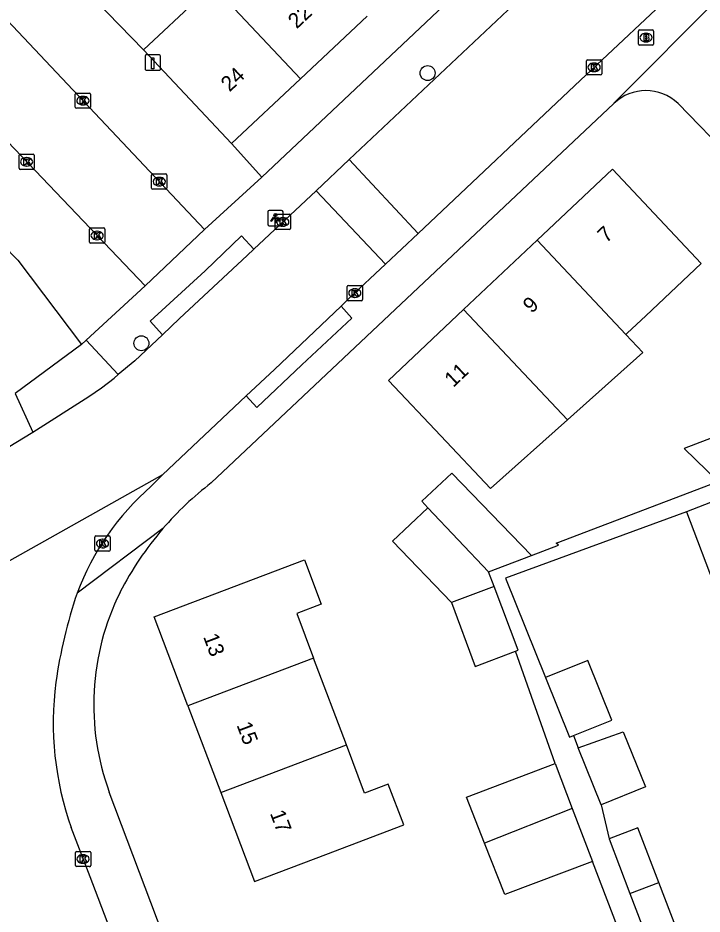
# Model space of a CAD drawing. Extents: x 159961 to 160856, y 382704 to 383353.
# Drawn here: x 160353.9 to 160398.7, y 383033.8 to 383092.5 of the extents above; entities that cross this region are included whole.
import ezdxf

# ---------------------------------------------------------------- set-up
doc = ezdxf.new("R2010")
doc.units = 0
for name, color, linetype in [('IMGEO_Boom', 7, 'Continuous'), ('IMGEO_Brandkraan', 7, 'Continuous'), ('IMGEO_Kolk', 7, 'Continuous'), ('IMGEO_Laadpaal', 7, 'Continuous'), ('IMGEO_Lichtpunt', 7, 'Continuous'), ('IMGEO_Pand', 7, 'Continuous'), ('IMGEO_Pand_nummerreeks', 7, 'Continuous'), ('IMGEO_Parkeervlak_open', 7, 'Continuous'), ('IMGEO_Rijbaan_lokaal_open', 7, 'Continuous'), ('IMGEO_Voetpad_open', 7, 'Continuous')]:
    doc.layers.add(name, color=color, linetype=linetype)

msp = doc.modelspace()

# ---------------------------------------------------------------- linework, layer by layer
at = {"layer": 'IMGEO_Boom'}
for centre in [(160380.742, 383088.885), (160361.978, 383071.184)]:
    msp.add_circle(centre, 0.489, dxfattribs=at)
at = {"layer": 'IMGEO_Brandkraan'}
for p, q in [((160394.564, 383090.789), (160394.564, 383091.641)), ((160394.639, 383091.715), (160395.491, 383091.715)), ((160395.565, 383091.641), (160395.565, 383090.789)), ((160395.052, 383091.495), (160395.077, 383091.495)), ((160395.491, 383090.715), (160394.639, 383090.715)), ((160395.075, 383090.935), (160395.05, 383090.935))]:
    msp.add_line(p, q, dxfattribs=at)
for points in [[(160394.564, 383090.789), (160394.564, 383091.641)], [(160394.639, 383091.715), (160395.491, 383091.715)], [(160395.565, 383091.641), (160395.565, 383090.789)], [(160394.912, 383091.415), (160394.912, 383091.015), (160395.125, 383091.015)], [(160395.143, 383091.415), (160394.912, 383091.415)], [(160395.091, 383091.334), (160395.037, 383091.334), (160395.037, 383091.258)], [(160395.037, 383091.258), (160395.09, 383091.258)], [(160395.099, 383091.182), (160395.037, 383091.182), (160395.037, 383091.101)], [(160395.037, 383091.101), (160395.099, 383091.101)], [(160395.491, 383090.715), (160394.639, 383090.715)]]:
    msp.add_lwpolyline(points, dxfattribs=at)
for centre, radius, start, end in [((160394.641, 383091.639), 0.0765, 91.55205, 178.44795), ((160394.641, 383091.639), 0.0765, 91.55205, 178.44795), ((160395.489, 383091.639), 0.0765, 1.55205, 88.44795), ((160395.489, 383091.639), 0.0765, 1.55205, 88.44795), ((160395.092, 383091.296), 0.0379, 267.82845, 90.93552), ((160395.1, 383091.141), 0.0404, 269.87594, 90.50774), ((160395.147, 383091.27), 0.145, 59.4692, 91.53667), ((160395.172, 383091.317), 0.0922, 285.51372, 58.15012), ((160395.177, 383091.125), 0.105, 301.31148, 78.98903), ((160394.641, 383090.791), 0.0765, 181.55205, 268.44795), ((160394.641, 383090.791), 0.0765, 181.55205, 268.44795), ((160395.131, 383091.266), 0.251, 268.66757, 293.53466), ((160395.489, 383090.791), 0.0765, 271.55205, 358.44795), ((160395.489, 383090.791), 0.0765, 271.55205, 358.44795)]:
    msp.add_arc(centre, radius, start, end, dxfattribs=at)
for centre, major_axis, ratio, start_param, end_param in [((160395.051, 383091.215), (-0.387, 0.002), 0.722429, 4.712389, 7.853982), ((160395.076, 383091.215), (-0.39, 0.002), 0.717154, 1.570796, 4.712389)]:
    msp.add_ellipse(centre, major_axis=major_axis, ratio=ratio, start_param=start_param, end_param=end_param, dxfattribs=at)
at = {"layer": 'IMGEO_Kolk'}
for p, q in [((160391.159, 383088.838), (160391.159, 383089.69)), ((160391.234, 383089.764), (160392.086, 383089.764)), ((160391.647, 383089.544), (160391.672, 383089.544)), ((160392.16, 383089.69), (160392.16, 383088.838)), ((160392.086, 383088.764), (160391.234, 383088.764)), ((160391.67, 383088.984), (160391.645, 383088.984)), ((160357.714, 383087.581), (160358.566, 383087.581)), ((160357.639, 383086.655), (160357.639, 383087.507)), ((160358.127, 383087.361), (160358.152, 383087.361)), ((160358.64, 383087.507), (160358.64, 383086.655)), ((160358.566, 383086.581), (160357.714, 383086.581)), ((160358.15, 383086.801), (160358.125, 383086.801)), ((160353.949, 383082.648), (160353.949, 383083.5)), ((160354.024, 383083.574), (160354.876, 383083.574)), ((160354.95, 383083.5), (160354.95, 383082.648)), ((160354.437, 383083.354), (160354.462, 383083.354)), ((160354.876, 383082.574), (160354.024, 383082.574)), ((160354.46, 383082.794), (160354.435, 383082.794)), ((160362.722, 383082.276), (160363.574, 383082.276)), ((160362.647, 383081.35), (160362.647, 383082.202)), ((160363.135, 383082.056), (160363.16, 383082.056)), ((160363.648, 383082.202), (160363.648, 383081.35)), ((160363.574, 383081.276), (160362.722, 383081.276)), ((160363.158, 383081.496), (160363.133, 383081.496)), ((160370.751, 383078.709), (160370.751, 383079.561)), ((160370.826, 383079.635), (160371.678, 383079.635)), ((160371.239, 383079.415), (160371.264, 383079.415)), ((160371.752, 383079.561), (160371.752, 383078.709)), ((160358.644, 383078.742), (160359.496, 383078.742)), ((160371.262, 383078.855), (160371.237, 383078.855)), ((160358.569, 383077.816), (160358.569, 383078.668)), ((160359.057, 383078.522), (160359.082, 383078.522)), ((160359.57, 383078.668), (160359.57, 383077.816)), ((160371.678, 383078.635), (160370.826, 383078.635)), ((160359.496, 383077.742), (160358.644, 383077.742)), ((160359.08, 383077.962), (160359.055, 383077.962)), ((160375.471, 383074.044), (160375.471, 383074.896)), ((160375.546, 383074.97), (160376.398, 383074.97)), ((160375.959, 383074.75), (160375.984, 383074.75)), ((160376.472, 383074.896), (160376.472, 383074.044)), ((160375.982, 383074.19), (160375.957, 383074.19)), ((160376.398, 383073.97), (160375.546, 383073.97)), ((160358.922, 383057.632), (160358.922, 383058.484)), ((160358.997, 383058.558), (160359.849, 383058.558)), ((160359.41, 383058.338), (160359.435, 383058.338)), ((160359.923, 383058.484), (160359.923, 383057.632)), ((160359.433, 383057.778), (160359.408, 383057.778)), ((160359.849, 383057.558), (160358.997, 383057.558)), ((160357.648, 383036.958), (160357.648, 383037.81)), ((160357.723, 383037.884), (160358.575, 383037.884)), ((160358.136, 383037.664), (160358.161, 383037.664)), ((160358.649, 383037.81), (160358.649, 383036.958)), ((160358.159, 383037.104), (160358.134, 383037.104)), ((160358.575, 383036.884), (160357.723, 383036.884))]:
    msp.add_line(p, q, dxfattribs=at)
for points in [[(160391.159, 383088.838), (160391.159, 383089.69)], [(160391.234, 383089.764), (160392.086, 383089.764)], [(160391.48, 383089.464), (160391.603, 383089.464), (160391.603, 383089.313), (160391.733, 383089.464), (160391.897, 383089.464), (160391.751, 383089.313), (160391.904, 383089.064), (160391.752, 383089.064), (160391.667, 383089.228), (160391.603, 383089.161), (160391.603, 383089.064), (160391.48, 383089.064), (160391.48, 383089.464)], [(160392.16, 383089.69), (160392.16, 383088.838)], [(160392.086, 383088.764), (160391.234, 383088.764)], [(160357.714, 383087.581), (160358.566, 383087.581)], [(160357.639, 383086.655), (160357.639, 383087.507)], [(160357.96, 383087.281), (160358.083, 383087.281), (160358.083, 383087.13), (160358.213, 383087.281), (160358.377, 383087.281), (160358.231, 383087.13), (160358.384, 383086.881), (160358.232, 383086.881), (160358.147, 383087.045), (160358.083, 383086.978), (160358.083, 383086.881), (160357.96, 383086.881), (160357.96, 383087.281)], [(160358.64, 383087.507), (160358.64, 383086.655)], [(160358.566, 383086.581), (160357.714, 383086.581)], [(160353.949, 383082.648), (160353.949, 383083.5)], [(160354.024, 383083.574), (160354.876, 383083.574)], [(160354.95, 383083.5), (160354.95, 383082.648)], [(160354.27, 383083.274), (160354.393, 383083.274), (160354.393, 383083.123), (160354.523, 383083.274), (160354.687, 383083.274), (160354.541, 383083.123), (160354.694, 383082.874), (160354.542, 383082.874), (160354.457, 383083.038), (160354.393, 383082.971), (160354.393, 383082.874), (160354.27, 383082.874), (160354.27, 383083.274)], [(160354.876, 383082.574), (160354.024, 383082.574)], [(160362.722, 383082.276), (160363.574, 383082.276)], [(160362.647, 383081.35), (160362.647, 383082.202)], [(160362.968, 383081.976), (160363.091, 383081.976), (160363.091, 383081.825), (160363.221, 383081.976), (160363.385, 383081.976), (160363.239, 383081.825), (160363.392, 383081.576), (160363.24, 383081.576), (160363.155, 383081.74), (160363.091, 383081.673), (160363.091, 383081.576), (160362.968, 383081.576), (160362.968, 383081.976)], [(160363.648, 383082.202), (160363.648, 383081.35)], [(160363.574, 383081.276), (160362.722, 383081.276)], [(160370.751, 383078.709), (160370.751, 383079.561)], [(160370.826, 383079.635), (160371.678, 383079.635)], [(160371.072, 383079.335), (160371.195, 383079.335), (160371.195, 383079.184), (160371.325, 383079.335), (160371.489, 383079.335), (160371.343, 383079.184), (160371.496, 383078.935), (160371.344, 383078.935), (160371.259, 383079.099), (160371.195, 383079.032), (160371.195, 383078.935), (160371.072, 383078.935), (160371.072, 383079.335)], [(160371.752, 383079.561), (160371.752, 383078.709)], [(160358.644, 383078.742), (160359.496, 383078.742)], [(160358.569, 383077.816), (160358.569, 383078.668)], [(160358.89, 383078.442), (160359.013, 383078.442), (160359.013, 383078.291), (160359.143, 383078.442), (160359.307, 383078.442), (160359.161, 383078.291), (160359.314, 383078.042), (160359.162, 383078.042), (160359.077, 383078.206), (160359.013, 383078.139), (160359.013, 383078.042), (160358.89, 383078.042), (160358.89, 383078.442)], [(160359.57, 383078.668), (160359.57, 383077.816)], [(160371.678, 383078.635), (160370.826, 383078.635)], [(160359.496, 383077.742), (160358.644, 383077.742)], [(160375.471, 383074.044), (160375.471, 383074.896)], [(160375.546, 383074.97), (160376.398, 383074.97)], [(160375.792, 383074.67), (160375.915, 383074.67), (160375.915, 383074.519), (160376.045, 383074.67), (160376.209, 383074.67), (160376.063, 383074.519), (160376.216, 383074.27), (160376.064, 383074.27), (160375.979, 383074.434), (160375.915, 383074.367), (160375.915, 383074.27), (160375.792, 383074.27), (160375.792, 383074.67)], [(160376.472, 383074.896), (160376.472, 383074.044)], [(160376.398, 383073.97), (160375.546, 383073.97)], [(160358.922, 383057.632), (160358.922, 383058.484)], [(160358.997, 383058.558), (160359.849, 383058.558)], [(160359.243, 383058.258), (160359.366, 383058.258), (160359.366, 383058.107), (160359.496, 383058.258), (160359.66, 383058.258), (160359.514, 383058.107), (160359.667, 383057.858), (160359.515, 383057.858), (160359.43, 383058.022), (160359.366, 383057.955), (160359.366, 383057.858), (160359.243, 383057.858), (160359.243, 383058.258)], [(160359.923, 383058.484), (160359.923, 383057.632)], [(160359.849, 383057.558), (160358.997, 383057.558)], [(160357.648, 383036.958), (160357.648, 383037.81)], [(160357.723, 383037.884), (160358.575, 383037.884)], [(160358.649, 383037.81), (160358.649, 383036.958)], [(160357.969, 383037.584), (160358.092, 383037.584), (160358.092, 383037.433), (160358.222, 383037.584), (160358.386, 383037.584), (160358.24, 383037.433), (160358.393, 383037.184), (160358.241, 383037.184), (160358.156, 383037.348), (160358.092, 383037.281), (160358.092, 383037.184), (160357.969, 383037.184), (160357.969, 383037.584)], [(160358.575, 383036.884), (160357.723, 383036.884)]]:
    msp.add_lwpolyline(points, dxfattribs=at)
for centre, start, end in [((160391.236, 383089.688), 91.55205, 178.44795), ((160391.236, 383089.688), 91.55205, 178.44795), ((160392.084, 383089.688), 1.55205, 88.44795), ((160392.084, 383089.688), 1.55205, 88.44795), ((160391.236, 383088.84), 181.55205, 268.44795), ((160391.236, 383088.84), 181.55205, 268.44795), ((160392.084, 383088.84), 271.55205, 358.44795), ((160392.084, 383088.84), 271.55205, 358.44795), ((160357.716, 383087.505), 91.55205, 178.44795), ((160357.716, 383087.505), 91.55205, 178.44795), ((160358.564, 383087.505), 1.55205, 88.44795), ((160358.564, 383087.505), 1.55205, 88.44795), ((160357.716, 383086.657), 181.55205, 268.44795), ((160357.716, 383086.657), 181.55205, 268.44795), ((160358.564, 383086.657), 271.55205, 358.44795), ((160358.564, 383086.657), 271.55205, 358.44795), ((160354.026, 383083.498), 91.55205, 178.44795), ((160354.026, 383083.498), 91.55205, 178.44795), ((160354.874, 383083.498), 1.55205, 88.44795), ((160354.874, 383083.498), 1.55205, 88.44795), ((160354.026, 383082.65), 181.55205, 268.44795), ((160354.026, 383082.65), 181.55205, 268.44795), ((160354.874, 383082.65), 271.55205, 358.44795), ((160354.874, 383082.65), 271.55205, 358.44795), ((160362.724, 383082.2), 91.55205, 178.44795), ((160362.724, 383082.2), 91.55205, 178.44795), ((160363.572, 383082.2), 1.55205, 88.44795), ((160363.572, 383082.2), 1.55205, 88.44795), ((160362.724, 383081.352), 181.55205, 268.44795), ((160362.724, 383081.352), 181.55205, 268.44795), ((160363.572, 383081.352), 271.55205, 358.44795), ((160363.572, 383081.352), 271.55205, 358.44795), ((160370.828, 383079.559), 91.55205, 178.44795), ((160370.828, 383079.559), 91.55205, 178.44795), ((160371.676, 383079.559), 1.55205, 88.44795), ((160371.676, 383079.559), 1.55205, 88.44795), ((160358.646, 383078.666), 91.55205, 178.44795), ((160358.646, 383078.666), 91.55205, 178.44795), ((160359.494, 383078.666), 1.55205, 88.44795), ((160359.494, 383078.666), 1.55205, 88.44795), ((160370.828, 383078.711), 181.55205, 268.44795), ((160370.828, 383078.711), 181.55205, 268.44795), ((160371.676, 383078.711), 271.55205, 358.44795), ((160371.676, 383078.711), 271.55205, 358.44795), ((160358.646, 383077.818), 181.55205, 268.44795), ((160358.646, 383077.818), 181.55205, 268.44795), ((160359.494, 383077.818), 271.55205, 358.44795), ((160359.494, 383077.818), 271.55205, 358.44795), ((160375.548, 383074.894), 91.55205, 178.44795), ((160375.548, 383074.894), 91.55205, 178.44795), ((160376.396, 383074.894), 1.55205, 88.44795), ((160376.396, 383074.894), 1.55205, 88.44795), ((160375.548, 383074.046), 181.55205, 268.44795), ((160375.548, 383074.046), 181.55205, 268.44795), ((160376.396, 383074.046), 271.55205, 358.44795), ((160376.396, 383074.046), 271.55205, 358.44795), ((160358.999, 383058.482), 91.55205, 178.44795), ((160358.999, 383058.482), 91.55205, 178.44795), ((160359.847, 383058.482), 1.55205, 88.44795), ((160359.847, 383058.482), 1.55205, 88.44795), ((160358.999, 383057.634), 181.55205, 268.44795), ((160358.999, 383057.634), 181.55205, 268.44795), ((160359.847, 383057.634), 271.55205, 358.44795), ((160359.847, 383057.634), 271.55205, 358.44795), ((160357.725, 383037.808), 91.55205, 178.44795), ((160357.725, 383037.808), 91.55205, 178.44795), ((160358.573, 383037.808), 1.55205, 88.44795), ((160358.573, 383037.808), 1.55205, 88.44795), ((160357.725, 383036.96), 181.55205, 268.44795), ((160357.725, 383036.96), 181.55205, 268.44795), ((160358.573, 383036.96), 271.55205, 358.44795), ((160358.573, 383036.96), 271.55205, 358.44795)]:
    msp.add_arc(centre, 0.0765, start, end, dxfattribs=at)
for centre, major_axis, ratio, start_param, end_param in [((160391.646, 383089.264), (-0.387, 0.002), 0.722429, 4.712389, 7.853982), ((160391.671, 383089.264), (-0.39, 0.002), 0.717154, 1.570796, 4.712389), ((160358.126, 383087.081), (-0.387, 0.002), 0.722429, 4.712389, 7.853982), ((160358.151, 383087.081), (-0.39, 0.002), 0.717154, 1.570796, 4.712389), ((160354.436, 383083.074), (-0.387, 0.002), 0.722429, 4.712389, 7.853982), ((160354.461, 383083.074), (-0.39, 0.002), 0.717154, 1.570796, 4.712389), ((160363.134, 383081.776), (-0.387, 0.002), 0.722429, 4.712389, 7.853982), ((160363.159, 383081.776), (-0.39, 0.002), 0.717154, 1.570796, 4.712389), ((160371.238, 383079.135), (-0.387, 0.002), 0.722429, 4.712389, 7.853982), ((160371.263, 383079.135), (-0.39, 0.002), 0.717154, 1.570796, 4.712389), ((160359.056, 383078.242), (-0.387, 0.002), 0.722429, 4.712389, 7.853982), ((160359.081, 383078.242), (-0.39, 0.002), 0.717154, 1.570796, 4.712389), ((160375.958, 383074.47), (-0.387, 0.002), 0.722429, 4.712389, 7.853982), ((160375.983, 383074.47), (-0.39, 0.002), 0.717154, 1.570796, 4.712389), ((160359.409, 383058.058), (-0.387, 0.002), 0.722429, 4.712389, 7.853982), ((160359.434, 383058.058), (-0.39, 0.002), 0.717154, 1.570796, 4.712389), ((160358.135, 383037.384), (-0.387, 0.002), 0.722429, 4.712389, 7.853982), ((160358.16, 383037.384), (-0.39, 0.002), 0.717154, 1.570796, 4.712389)]:
    msp.add_ellipse(centre, major_axis=major_axis, ratio=ratio, start_param=start_param, end_param=end_param, dxfattribs=at)
at = {"layer": 'IMGEO_Laadpaal'}
for p, q in [((160362.224, 383089.996), (160362.224, 383089.155)), ((160362.224, 383089.996), (160362.224, 383089.155)), ((160363.14, 383090.08), (160362.299, 383090.08)), ((160363.14, 383090.08), (160362.299, 383090.08)), ((160363.224, 383089.164), (160363.224, 383090.005)), ((160363.224, 383089.164), (160363.224, 383090.005)), ((160362.308, 383089.08), (160363.149, 383089.08)), ((160362.308, 383089.08), (160363.149, 383089.08))]:
    msp.add_line(p, q, dxfattribs=at)
msp.add_lwpolyline([(160362.639, 383089.893), (160362.799, 383089.893), (160362.799, 383089.16), (160362.639, 383089.16), (160362.639, 383089.893)], dxfattribs=at)
for centre, start, end in [((160362.302, 383090.002), 92.4484, 184.28452), ((160362.302, 383090.002), 92.4484, 184.28452), ((160363.146, 383090.002), 2.4484, 94.28452), ((160363.146, 383090.002), 2.4484, 94.28452), ((160362.302, 383089.158), 182.4484, 274.28452), ((160362.302, 383089.158), 182.4484, 274.28452), ((160363.146, 383089.158), 272.4484, 4.28452), ((160363.146, 383089.158), 272.4484, 4.28452)]:
    msp.add_arc(centre, 0.0779, start, end, dxfattribs=at)
at = {"layer": 'IMGEO_Lichtpunt'}
for p, q in [((160370.266, 383079.787), (160370.266, 383078.98)), ((160370.266, 383079.787), (160370.266, 383078.98)), ((160371.168, 383079.882), (160370.36, 383079.882)), ((160371.168, 383079.882), (160370.36, 383079.882)), ((160371.262, 383078.98), (160371.262, 383079.787)), ((160371.262, 383078.98), (160371.262, 383079.787)), ((160370.36, 383078.886), (160371.168, 383078.886)), ((160370.36, 383078.886), (160371.168, 383078.886))]:
    msp.add_line(p, q, dxfattribs=at)
for points in [[(160370.64, 383079.451), (160370.679, 383079.423), (160370.491, 383079.161), (160370.453, 383079.188), (160370.64, 383079.451)], [(160370.742, 383079.403), (160370.789, 383079.403), (160370.789, 383079.081), (160370.742, 383079.081), (160370.742, 383079.403)], [(160370.852, 383079.423), (160370.89, 383079.45), (160371.077, 383079.188), (160371.038, 383079.16), (160370.852, 383079.423)]]:
    msp.add_lwpolyline(points, dxfattribs=at)
msp.add_circle((160370.765, 383079.585), 0.0994, dxfattribs=at)
for centre, start, end in [((160370.36, 383079.787), 90, 180), ((160370.36, 383079.787), 90, 180), ((160371.168, 383079.787), 0, 90), ((160371.168, 383079.787), 0, 90), ((160370.36, 383078.98), 180, 270), ((160370.36, 383078.98), 180, 270), ((160371.168, 383078.98), 270, 0), ((160371.168, 383078.98), 270, 360)]:
    msp.add_arc(centre, 0.0946, start, end, dxfattribs=at)
at = {"layer": 'IMGEO_Pand'}
for points in [[(160362.122, 383090.415), (160365.769, 383093.836), (160366.642, 383094.655)], [(160372.4, 383088.517), (160366.642, 383094.655)], [(160376.776, 383092.62), (160372.4, 383088.517)], [(160362.122, 383090.415), (160367.88, 383084.277)], [(160372.4, 383088.517), (160367.88, 383084.277)], [(160393.751, 383071.767), (160393.839, 383071.85), (160395.046, 383072.988), (160398.683, 383076.418), (160392.859, 383082.595), (160387.927, 383077.945)], [(160387.927, 383077.945), (160383.106, 383073.4)], [(160387.927, 383077.945), (160393.751, 383071.767)], [(160383.106, 383073.4), (160378.176, 383068.752), (160381.606, 383065.114), (160384.864, 383061.658), (160389.921, 383066.171)], [(160383.106, 383073.4), (160389.921, 383066.171)], [(160389.921, 383066.171), (160394.866, 383070.584), (160393.751, 383071.767)], [(160399.792, 383065.145), (160397.557, 383064.292), (160399.802, 383062.116)], [(160407.622, 383063.941), (160402.95, 383062.16), (160397.726, 383060.145)], [(160387.545, 383057.271), (160382.324, 383062.661), (160380.361, 383060.84), (160380.766, 383060.397)], [(160380.766, 383060.397), (160378.447, 383058.214), (160382.313, 383054.193)], [(160380.766, 383060.397), (160384.742, 383056.207)], [(160397.726, 383060.145), (160399.717, 383054.904)], [(160365.028, 383047.432), (160362.82, 383053.264), (160372.66, 383056.988), (160373.758, 383054.089), (160372.157, 383053.484), (160373.267, 383050.551)], [(160384.742, 383056.207), (160387.545, 383057.271)], [(160385.109, 383055.249), (160384.742, 383056.207)], [(160385.109, 383055.249), (160382.313, 383054.193)], [(160386.509, 383051.006), (160386.675, 383051.069), (160385.109, 383055.249)], [(160382.313, 383054.193), (160383.872, 383050.005), (160386.509, 383051.006)], [(160373.267, 383050.551), (160365.028, 383047.432)], [(160375.422, 383044.859), (160373.267, 383050.551)], [(160390.3, 383045.469), (160392.829, 383046.487), (160391.257, 383050.395), (160388.47, 383049.273)], [(160388.47, 383049.273), (160390.043, 383045.366), (160390.3, 383045.469)], [(160365.028, 383047.432), (160367.182, 383041.74)], [(160390.617, 383044.681), (160393.566, 383045.72), (160395.02, 383042.106), (160392.122, 383040.94)], [(160367.182, 383041.74), (160375.422, 383044.859)], [(160367.182, 383041.74), (160369.388, 383035.912), (160374.065, 383037.682), (160379.184, 383039.619), (160378.167, 383042.297), (160376.614, 383041.709), (160375.422, 383044.859)], [(160392.122, 383040.94), (160390.617, 383044.681)], [(160384.482, 383038.418), (160383.283, 383041.437), (160389.103, 383043.64)], [(160389.103, 383043.64), (160390.231, 383040.691)], [(160390.231, 383040.691), (160384.482, 383038.418)], [(160390.231, 383040.691), (160391.558, 383037.224)], [(160395.905, 383035.84), (160394.533, 383039.423), (160392.64, 383038.698)], [(160391.558, 383037.224), (160385.816, 383035.057), (160384.482, 383038.418)], [(160392.64, 383038.698), (160394.009, 383035.121)], [(160394.009, 383035.121), (160395.905, 383035.84)], [(160395.972, 383029.993), (160397.867, 383030.712), (160395.905, 383035.84)], [(160394.009, 383035.121), (160395.972, 383029.993)]]:
    msp.add_lwpolyline(points, dxfattribs=at)
at = {"layer": 'IMGEO_Parkeervlak_open'}
for points in [[(160357.361, 383095.304), (160362.122, 383090.415)], [(160367.88, 383084.277), (160369.879, 383082.077)]]:
    msp.add_lwpolyline(points, dxfattribs=at)
at = {"layer": 'IMGEO_Rijbaan_lokaal_open'}
for points in [[(160411.292, 383116.793), (160405.8, 383111.613), (160397.4, 383103.731), (160393.269, 383099.855), (160387.865, 383094.781), (160375.599, 383083.221)], [(160380.124, 383078.379), (160390.773, 383088.421), (160397.489, 383094.742)], [(160366.117, 383078.629), (160351.35, 383094.272)], [(160362.229, 383074.94), (160347.343, 383090.51)], [(160343.659, 383087.021), (160353.872, 383076.62), (160358.04, 383071.104)], [(160375.599, 383083.221), (160373.431, 383081.176)], [(160380.124, 383078.379), (160375.599, 383083.221)], [(160373.431, 383081.176), (160369.356, 383077.35)], [(160373.431, 383081.176), (160377.981, 383076.364)], [(160362.229, 383074.94), (160366.117, 383078.629)], [(160377.981, 383076.364), (160380.124, 383078.379)], [(160363.349, 383071.742), (160364.471, 383072.803), (160368.91, 383076.931), (160369.356, 383077.35)], [(160375.064, 383073.623), (160375.61, 383074.142), (160377.981, 383076.364)], [(160368.837, 383067.739), (160370.702, 383069.471), (160375.064, 383073.623)], [(160363.349, 383071.742), (160361.545, 383070.036), (160360.462, 383069.126)], [(160358.04, 383071.104), (160353.698, 383067.892)], [(160354.861, 383065.364), (160358.518, 383067.704), (160359.359, 383068.261), (160360.181, 383068.89), (160360.462, 383069.126)], [(160363.348, 383062.566), (160368.837, 383067.739)], [(160327.187, 383048.566), (160337.499, 383054.792), (160344.875, 383059.245), (160349.595, 383062.176), (160354.861, 383065.364)], [(160363.348, 383062.566), (160340.624, 383049.805)], [(160362.612, 383061.814), (160363.348, 383062.566)], [(160359.899, 383032.829), (160358.612, 383036.208), (160357.364, 383039.449)]]:
    msp.add_lwpolyline(points, dxfattribs=at)
for centre, radius, start, end in [((160374.173, 383048.627), 17.537, 131.24222, 159.36748), ((160387.446, 383044.651), 31.374, 161.11252, 172.09276), ((160376.875, 383046.298), 20.678, 172.58283, 199.34117)]:
    msp.add_arc(centre, radius, start, end, dxfattribs=at)
at = {"layer": 'IMGEO_Voetpad_open'}
for points in [[(160369.879, 383082.077), (160423.666, 383132.79)], [(160400.001, 383093.994), (160392.983, 383086.934), (160392.957, 383086.903)], [(160392.957, 383086.903), (160366.558, 383062.037)], [(160397.167, 383086.9), (160404.22, 383079.65), (160409.328, 383065.794)], [(160366.117, 383078.629), (160369.879, 383082.077)], [(160369.356, 383077.35), (160368.547, 383078.218), (160366.151, 383075.937), (160362.543, 383072.636), (160363.349, 383071.742)], [(160358.346, 383071.384), (160362.229, 383074.94)], [(160375.064, 383073.623), (160375.779, 383072.837), (160372.493, 383069.76), (160369.542, 383066.97), (160368.837, 383067.739)], [(160358.346, 383071.384), (160358.04, 383071.104)], [(160360.462, 383069.126), (160358.346, 383071.384)], [(160353.698, 383067.892), (160354.861, 383065.364)], [(160387.545, 383057.271), (160389.324, 383057.947), (160389.183, 383058.085), (160399.802, 383062.116)], [(160397.726, 383060.145), (160385.847, 383055.787), (160388.47, 383049.273)], [(160363.385, 383059.034), (160357.761, 383054.807)], [(160389.103, 383043.64), (160386.509, 383051.006)], [(160390.3, 383045.469), (160390.617, 383044.681)], [(160389.164, 382964.227), (160375.649, 383000), (160359.868, 383041.772)], [(160392.122, 383040.94), (160392.64, 383038.698)], [(160395.799, 383026.145), (160391.558, 383037.224)]]:
    msp.add_lwpolyline(points, dxfattribs=at)
for centre, radius, start, end in [((160395.06, 383084.668), 3.069, 46.6617, 133.25664), ((160379.604, 383045.074), 21.399, 127.56456, 139.282), ((160379.831, 383044.927), 21.668, 139.37894, 152.7299), ((160375.43, 383047.495), 16.581, 153.64888, 200.19086)]:
    msp.add_arc(centre, radius, start, end, dxfattribs=at)

# ---------------------------------------------------------------- texts
at = {"layer": 'IMGEO_Pand_nummerreeks'}
for s, rotation, p in [('22', 43.16542, (160372.16, 383091.746)), ('24', 43.16542, (160367.756, 383087.616)), ('7', 43.31561, (160392.46, 383077.713)), ('9', 43.31561, (160387.566, 383073.098)), ('11', 43.31331, (160382.421, 383068.247)), ('13', 290.73243, (160366.012, 383051.952)), ('15', 290.73243, (160368.201, 383046.168)), ('17', 290.73243, (160370.391, 383040.384))]:
    msp.add_text(s, height=1, rotation=rotation, dxfattribs=at).set_placement(p)

doc.saveas('drawing.dxf')
